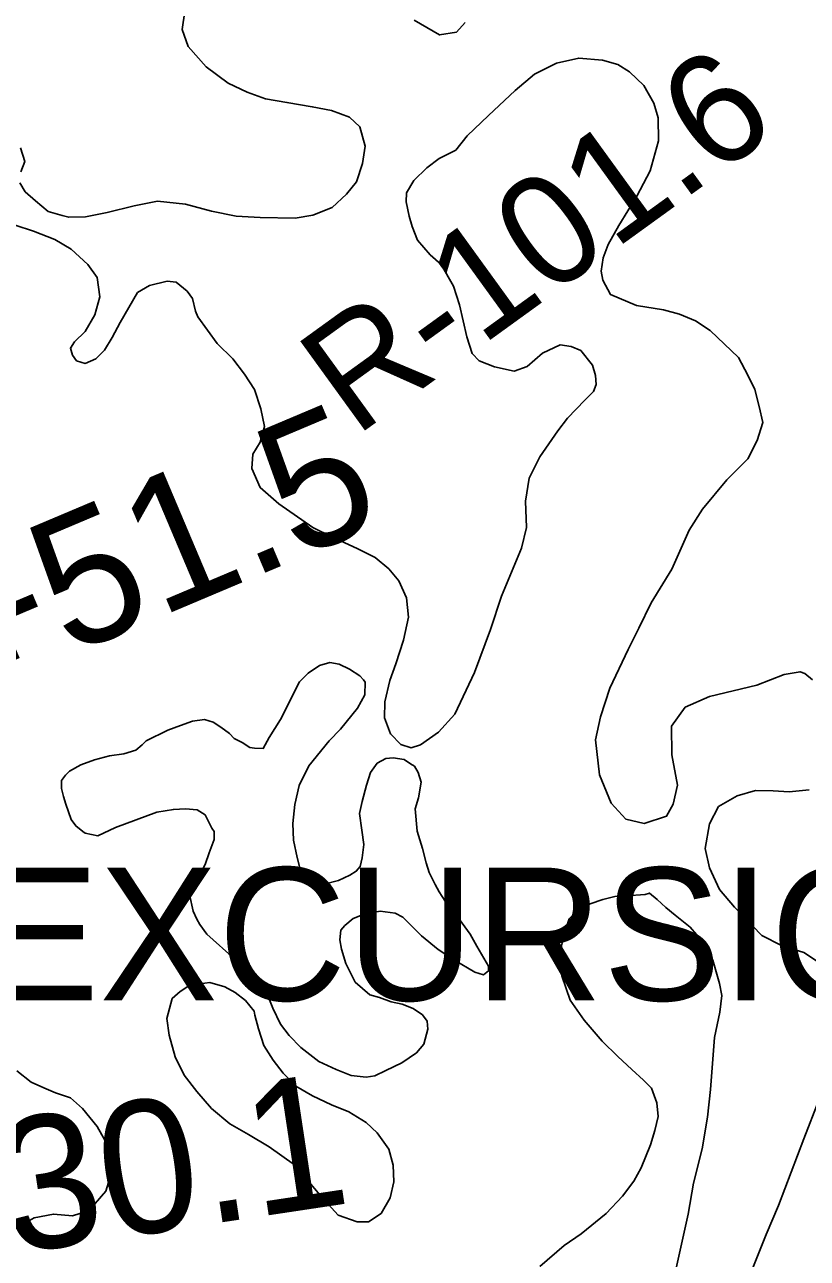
# Model space of a CAD drawing. Extents: x 3651524 to 3689615, y 505651 to 531377.
# Drawn here: x 3661633 to 3662222, y 518426 to 519356 of the extents above; entities that cross this region are included whole.
import ezdxf

# ---------------------------------------------------------------- set-up
doc = ezdxf.new("R2010")
doc.units = 0
for name, color, linetype in [('V-CHAN-NAID', 7, 'Continuous'), ('V-RIVR-RANG-IDEN', 7, 'Continuous'), ('V-SITE-VEGE', 7, 'Continuous'), ('V-SURV-IDEN', 7, 'Continuous'), ('V-TOPO-SHOR', 7, 'Continuous')]:
    doc.layers.add(name, color=color, linetype=linetype)

msp = doc.modelspace()

# ---------------------------------------------------------------- linework, layer by layer
at = {"layer": 'V-SITE-VEGE'}
for points in [[(3661678.294, 519210.857), (3661694.56, 519214.171), (3661715.056, 519219.211), (3661732.521, 519222.506), (3661753.493, 519220.331), (3661773.209, 519215.183), (3661791.747, 519211.253), (3661809.739, 519210.335), (3661836.14, 519209.868), (3661849.384, 519212.035), (3661863.89, 519217.782), (3661874.872, 519227.79), (3661882.242, 519237.264), (3661886.687, 519250.992), (3661888.72, 519264.161), (3661884.774, 519278.636), (3661877.104, 519285.974), (3661863.387, 519291.018), (3661849.026, 519293.674), (3661829.877, 519297.015), (3661813.718, 519299.7), (3661800.003, 519304.744), (3661785.716, 519311.599), (3661769.127, 519323.897), (3661755.592, 519339.142), (3661751.015, 519351.827), (3661753.059, 519365.598)], [(3661925.81, 519358.944), (3661944.819, 519347.803), (3661957.463, 519349.98), (3661964.191, 519357.064)], [(3662225.551, 518862.052), (3662219.634, 518866.957), (3662216.056, 518868.223), (3662204.012, 518866.034), (3662183.462, 518857.993), (3662147.901, 518849.619), (3662129.749, 518841.535), (3662119.294, 518827.314), (3662119.516, 518805.702), (3662123.911, 518782.815), (3662120.656, 518768.467), (3662115.698, 518759.552), (3662098.79, 518753.848), (3662085.039, 518757.092), (3662073.851, 518769.294), (3662065.221, 518790.454), (3662062.09, 518816.921), (3662065.995, 518834.259), (3662072.979, 518855.744), (3662086.698, 518884.912), (3662094.786, 518900.977), (3662104.125, 518920.019), (3662119.583, 518945.557), (3662132.705, 518974.735), (3662142.59, 518990.767), (3662160.985, 519012.652), (3662176.874, 519028.577), (3662183.716, 519042.262), (3662188.162, 519055.99), (3662185.373, 519068.042), (3662181.996, 519080.709), (3662176.786, 519091.604), (3662169.819, 519104.933), (3662148.566, 519125.116), (3662137.292, 519132.517), (3662125.377, 519137.531), (3662113.429, 519140.742), (3662093.08, 519144.105), (3662073.417, 519152.254), (3662067.607, 519163.164), (3662066.521, 519169.781), (3662067.904, 519179.961), (3662071.684, 519190.101), (3662079.739, 519204.363), (3662093.334, 519226.332), (3662103.273, 519245.364), (3662109.677, 519268.06), (3662109.384, 519285.472), (3662105.974, 519296.337), (3662098.407, 519309.675), (3662087.788, 519320.067), (3662078.881, 519325.623), (3662067.533, 519328.828), (3662049.556, 519330.346), (3662032.678, 519326.442), (3662016.327, 519318.328), (3662001.704, 519305.983), (3661981.562, 519287.129), (3661965.686, 519271.806), (3661957.095, 519261.154), (3661944.379, 519254.775), (3661935.249, 519247.732), (3661925.478, 519238.303), (3661919.907, 519228.796), (3661919.79, 519222.195), (3661922, 519211.353), (3661924.263, 519203.507), (3661928.284, 519193.234), (3661937.692, 519182.263), (3661945.966, 519174.913), (3661955.28, 519158.543), (3661959.837, 519144.658), (3661965.414, 519120.547), (3661969.391, 519107.876), (3661974.695, 519102.379)], [(3661629.392, 519262.741), (3661632.81, 519252.477), (3661629.675, 519244.729)], [(3661628.925, 519236.339), (3661633.009, 519229.664), (3661640.693, 519222.926), (3661650.157, 519214.955), (3661660.905, 519211.765), (3661665.683, 519210.481), (3661678.294, 519210.857)], [(3661974.695, 519102.379), (3661986.023, 519097.976), (3662000.971, 519094.711), (3662010.636, 519098.142), (3662022.217, 519108.14), (3662035.535, 519114.507), (3662043.914, 519113.16), (3662051.061, 519110.032), (3662059.872, 519099.071), (3662062.135, 519091.23), (3662062.618, 519084.619), (3662060.722, 519079.249), (3662054.004, 519072.765), (3662041.159, 519059.187), (3662033.788, 519049.713), (3662020.239, 519030.146), (3662012.151, 519014.082), (3662009.444, 518996.723), (3662010.294, 518976.9), (3662006.419, 518961.362), (3661991.37, 518925.016), (3661983.125, 518899.949), (3661971.15, 518867.748), (3661956.185, 518836.198), (3661943.943, 518822.61), (3661930.569, 518813.242), (3661923.327, 518810.969), (3661915.57, 518813.509), (3661907.906, 518821.447), (3661903.318, 518833.532), (3661903.531, 518845.533), (3661907.419, 518861.671), (3661911.84, 518874.199), (3661917.558, 518892.105), (3661921.468, 518909.441), (3661919.922, 518923.875), (3661914.144, 518936.581), (3661906.501, 518945.721), (3661896.449, 518954.302), (3661882.765, 518961.147), (3661863.714, 518969.886), (3661849.427, 518976.74), (3661823.934, 518994.599), (3661809.743, 519006.854), (3661803.396, 519021.372), (3661804.187, 519032.161), (3661809.747, 519041.068), (3661812.961, 519053.016), (3661810.194, 519066.271), (3661805.647, 519080.756), (3661798.049, 519092.295), (3661789.249, 519103.856), (3661777.448, 519115.468), (3661762.799, 519135.534), (3661761.073, 519139.767), (3661758.84, 519149.409), (3661754.736, 519154.886), (3661746.452, 519161.634), (3661739.861, 519162.351), (3661726.596, 519158.984), (3661717.501, 519153.743), (3661704.499, 519131.166), (3661698.295, 519119.869), (3661692.725, 519110.362), (3661686.007, 519103.88), (3661678.145, 519100.417), (3661671.575, 519102.334), (3661668.648, 519106.586), (3661666.944, 519112.021), (3661670.031, 519116.766), (3661677.969, 519124.43), (3661685.391, 519136.902), (3661689.237, 519150.64), (3661687.091, 519165.085), (3661680.06, 519174.813), (3661667.659, 519186.435), (3661655.185, 519193.859), (3661639.09, 519200.144), (3661625.364, 519204.591)], [(3662230.787, 518648.874), (3662218.923, 518656.888), (3662202.208, 518661.983), (3662187.333, 518669.45), (3662166.703, 518690.823), (3662155.536, 518704.225), (3662148.024, 518720.566), (3662144.675, 518735.029), (3662148.003, 518753.578), (3662154.837, 518766.663), (3662168.786, 518774.82), (3662182.664, 518778.777), (3662195.865, 518778.543), (3662207.854, 518777.732), (3662222.886, 518779.266)], [(3662020.265, 518420.303), (3662038.554, 518436.185), (3662051.313, 518444.965), (3662070.189, 518460.237), (3662082.424, 518473.225), (3662091.028, 518484.479), (3662096.609, 518494.586), (3662103.517, 518511.869), (3662106.707, 518522.615), (3662109.298, 518533.375), (3662108.278, 518543.597), (3662104.268, 518554.471), (3662098.374, 518560.576), (3662089.512, 518568.537), (3662078.881, 518578.331), (3662067.081, 518589.943), (3662053.556, 518605.788), (3662043.021, 518620.98), (3662036.737, 518639.099), (3662035.738, 518650.521), (3662036.541, 518661.912), (3662039.132, 518672.67), (3662042.302, 518682.217), (3662049.019, 518688.701), (3662058.104, 518693.342), (3662067.769, 518696.773), (3662076.813, 518699.013), (3662085.224, 518699.466), (3662099.646, 518700.412), (3662102.667, 518701.559), (3662108.581, 518696.652), (3662115.078, 518690.534)], [(3662115.078, 518690.534), (3662122.182, 518685.007), (3662133.423, 518675.803), (3662142.832, 518664.834), (3662150.391, 518650.895), (3662155.485, 518633.397), (3662157.125, 518624.366), (3662155.702, 518611.787), (3662151.761, 518592.648), (3662148.673, 518553.687), (3662146.5, 518532.718), (3662142.478, 518508.781), (3662136.02, 518483.082), (3662132.006, 518459.743), (3662124.844, 518428.059), (3662119.62, 518404.14)], [(3661626.713, 518567.714), (3661637.365, 518559.12), (3661646.892, 518554.752), (3661655.83, 518550.992), (3661667.168, 518547.191), (3661676.029, 518539.23), (3661687.197, 518525.828), (3661693.017, 518515.52), (3661697.544, 518499.835), (3661697.984, 518490.824), (3661693.54, 518477.096), (3661685.569, 518467.634), (3661678.862, 518461.75), (3661668.595, 518458.33), (3661654.218, 518459.782), (3661639.763, 518457.038), (3661620.361, 518445.979)], [(3662180.511, 518419.271), (3662190.557, 518444.303), (3662199.951, 518466.348), (3662218.844, 518516.434), (3662230.163, 518545.645)]]:
    msp.add_lwpolyline(points, dxfattribs=at)
msp.add_lwpolyline([(3661805.174, 518612.577), (3661805.723, 518609.567), (3661808.543, 518599.312), (3661812.522, 518586.637), (3661819.531, 518575.709), (3661827.161, 518565.971), (3661836.595, 518556.202), (3661849.067, 518548.778), (3661863.352, 518541.923), (3661876.467, 518536.889), (3661889.531, 518528.855), (3661897.795, 518520.907), (3661906.583, 518508.746), (3661909.97, 518496.681), (3661910.349, 518484.069), (3661907.736, 518472.111), (3661900.924, 518460.227), (3661891.209, 518453.796), (3661882.806, 518453.943), (3661868.488, 518459), (3661856.12, 518472.422), (3661835.544, 518496.796), (3661816.575, 518510.337), (3661801.133, 518519.612), (3661786.869, 518527.667), (3661773.27, 518539.312), (3661762.092, 518552.114), (3661752.702, 518564.285), (3661745.745, 518578.214), (3661741.231, 518594.502), (3661739.655, 518607.134), (3661743.519, 518622.072), (3661749.616, 518627.366), (3661756.903, 518632.039), (3661771.945, 518634.173), (3661783.293, 518630.972), (3661791.02, 518626.635), (3661798.715, 518620.497)], close=True, dxfattribs=at)
at = {"layer": 'V-TOPO-SHOR'}
for points in [[(3661724.014, 518816.2), (3661740.257, 518824.261), (3661749.858, 518827.67), (3661758.863, 518831.089), (3661767.827, 518832.123), (3661774.352, 518830.218), (3661780.25, 518826.536), (3661786.724, 518821.651), (3661790.236, 518818.01), (3661796.147, 518814.926), (3661802.045, 518811.243), (3661805.61, 518810.584), (3661812.168, 518810.467), (3661816.487, 518818.739), (3661825.077, 518832.303), (3661839.294, 518860.676), (3661845.966, 518867.117), (3661854.418, 518872.931), (3661862.211, 518875.18), (3661869.342, 518873.861), (3661877.028, 518870.146), (3661884.696, 518865.241), (3661887.623, 518862.208), (3661888.784, 518860.398), (3661888.616, 518850.86), (3661883.072, 518840.821), (3661870.268, 518824.945), (3661861.762, 518816.15), (3661846.523, 518797.338), (3661839.105, 518782.561), (3661835.872, 518768.305), (3661834.428, 518754.02), (3661834.803, 518741.491), (3661837.551, 518728.322), (3661840.342, 518717.539), (3661846.177, 518710.279), (3661851.51, 518708.397), (3661858.068, 518708.28), (3661868.851, 518711.072), (3661877.272, 518715.098), (3661882.093, 518717.994), (3661885.136, 518721.519), (3661886.445, 518728.056), (3661887.815, 518738.169), (3661886.218, 518748.929), (3661884.651, 518761.481), (3661886.596, 518770.39), (3661889.798, 518782.858), (3661892.947, 518792.342), (3661897.842, 518799.412), (3661904.463, 518802.873), (3661909.839, 518803.375), (3661918.164, 518802.036), (3661922.881, 518798.97), (3661925.83, 518797.129), (3661928.728, 518792.308), (3661930.985, 518785.111), (3661928.986, 518773.22), (3661926.455, 518764.916), (3661927.948, 518748.194), (3661931.888, 518735.005), (3661934.679, 518724.222), (3661936.938, 518717.025), (3661941.548, 518708), (3661944.434, 518702.581), (3661949.077, 518695.343), (3661957.83, 518684.454), (3661967.722, 518670.564), (3661972.93, 518661.526), (3661981.607, 518646.466), (3661981.546, 518642.89), (3661977.915, 518639.971), (3661971.39, 518641.876), (3661956.046, 518651.092), (3661943.664, 518659.063), (3661931.327, 518669.417), (3661923.116, 518677.315), (3661917.261, 518683.383), (3661911.353, 518686.467), (3661900.046, 518687.862), (3661888.081, 518685.687), (3661879.672, 518682.256), (3661873.616, 518676.997), (3661870.573, 518673.472), (3661869.85, 518666.329), (3661870.915, 518659.155), (3661874.302, 518648.362), (3661881.214, 518634.524), (3661892.372, 518624.785), (3661899.495, 518622.87), (3661908.383, 518619.733), (3661916.698, 518617.796), (3661924.99, 518614.668), (3661932.06, 518609.771), (3661935.554, 518604.94)], [(3661896.066, 518563.894), (3661889.488, 518562.819), (3661878.181, 518564.212), (3661866.93, 518568.584), (3661853.921, 518574.777), (3661840.387, 518585.155), (3661831.604, 518594.254), (3661825.193, 518602.716), (3661819.443, 518614.744), (3661814.873, 518626.155), (3661809.667, 518635.191), (3661799.106, 518644.919), (3661786.179, 518655.882), (3661774.436, 518666.227), (3661769.74, 518670.484), (3661764.501, 518677.732), (3661762.191, 518681.947), (3661759.315, 518687.962), (3661756.557, 518700.535), (3661760.28, 518708.817), (3661765.197, 518717.078), (3661768.284, 518722.987), (3661771.421, 518731.875), (3661775.177, 518741.947), (3661775.284, 518747.909), (3661773.537, 518750.326), (3661768.349, 518760.553), (3661762.453, 518764.238), (3661753.519, 518764.991), (3661744.568, 518764.553), (3661732.007, 518762.388), (3661700.798, 518751.014), (3661687.566, 518744.688), (3661678.059, 518746.645), (3661676.291, 518747.868), (3661670.999, 518752.136), (3661667.508, 518756.969), (3661663.534, 518768.371), (3661661.851, 518774.363), (3661660.17, 518780.356), (3661660.274, 518786.317), (3661663.328, 518790.438), (3661666.363, 518793.366), (3661674.792, 518797.987), (3661685, 518801.98), (3661696.38, 518804.762), (3661707.143, 518806.359), (3661716.135, 518809.183), (3661720.979, 518813.271), (3661724.014, 518816.2)], [(3661935.554, 518604.94), (3661936.043, 518598.968), (3661932.863, 518587.694), (3661927.382, 518581.231), (3661916.514, 518573.671), (3661904.486, 518567.921), (3661896.066, 518563.894)]]:
    msp.add_lwpolyline(points, dxfattribs=at)

# ---------------------------------------------------------------- texts
at = {"layer": 'V-CHAN-NAID'}
msp.add_text('AUDUBON PARK EXCURSION BOAT LANDING (101.7)', height=100, dxfattribs=at).set_placement((3660492.483, 518620.66))
at = {"layer": 'V-RIVR-RANG-IDEN'}
msp.add_text('R-101.6', height=83, rotation=35.898729, dxfattribs=at).set_placement((3661881.289, 519044.533))
at = {"layer": 'V-SURV-IDEN'}
for s, rotation, p in [('117+51.5', 22.913401, (3661387.957, 518762.875)), ('119+30.1', 8.565689, (3661324.478, 518384.797))]:
    msp.add_text(s, height=100, rotation=rotation, dxfattribs=at).set_placement(p)

doc.saveas('drawing.dxf')
